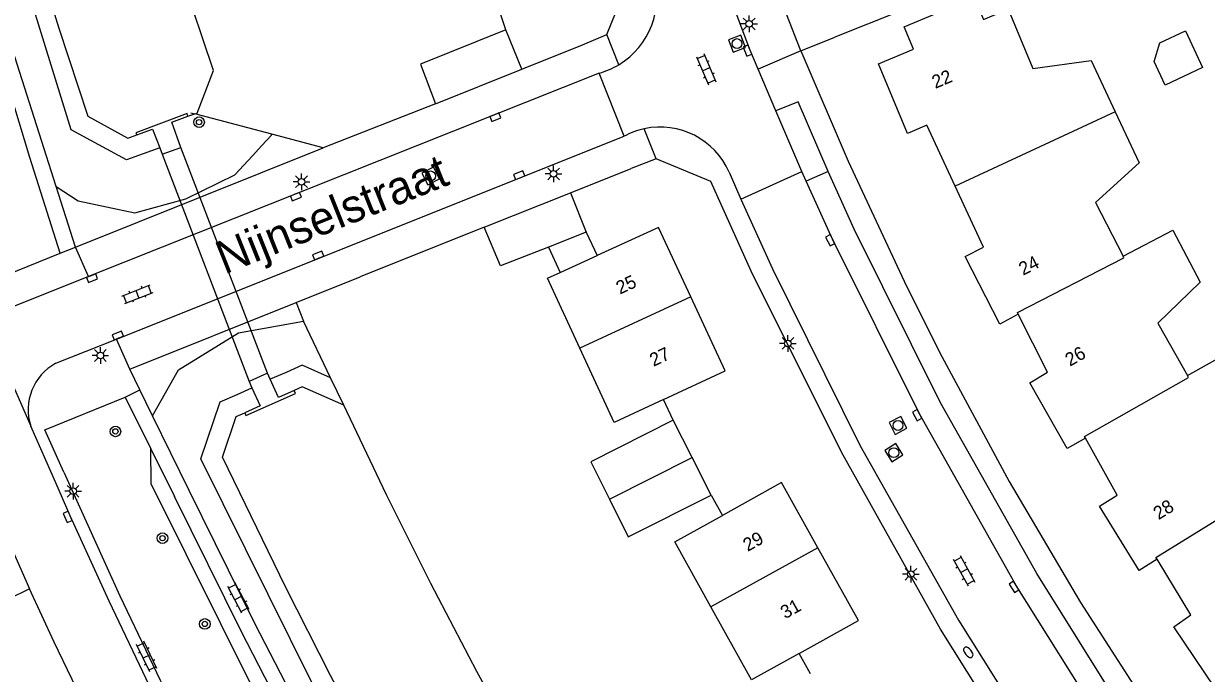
# Model space of a CAD drawing. Extents: x 124000 to 128010, y 398999 to 403000.
# Drawn here: x 127655.9 to 127745, y 399575.3 to 399624.3 of the extents above; entities that cross this region are included whole.
import ezdxf

# ---------------------------------------------------------------- set-up
doc = ezdxf.new("R2010")
doc.units = 0
for name, color, linetype in [('gg-afsc-hekwerk', 7, 'Continuous'), ('gg-afsc-muur', 7, 'Continuous'), ('gg-anno-huisnummerreeks BGT', 7, 'Continuous'), ('gg-anno-openbare ruimte label', 7, 'Continuous'), ('gg-bbg-bijgebouw', 7, 'Continuous'), ('gg-bbg-gedigitaliseerde bijgebouw', 7, 'Continuous'), ('gg-bbg-hoofdgebouw', 7, 'Continuous'), ('gg-bbg-luifel en loopbrug', 7, 'Continuous'), ('gg-bbg-tussenscheiding', 7, 'Continuous'), ('gg-knt-BGT kruinlijn', 7, 'Continuous'), ('gg-knt-verharding', 7, 'Continuous'), ('gg-knt-verharding nz', 7, 'Continuous'), ('gg-kntw-beschoeiing', 7, 'Continuous'), ('gg-kwrk-duiker nz vlak', 7, 'Continuous'), ('gg-kwrk-uitstroombak niveau min 01', 7, 'Continuous'), ('gt-grn-groengrens', 7, 'Continuous'), ('gt-grn-vlakafsluiter', 7, 'Continuous'), ('gt-grn-weggrens', 7, 'Continuous'), ('gt-symb-boom', 7, 'Continuous'), ('gt-symb-brandkraan', 7, 'Continuous'), ('gt-symb-klinker verharding', 7, 'Continuous'), ('gt-symb-kolk', 7, 'Continuous'), ('gt-symb-lichtmast', 7, 'Continuous'), ('gt-symb-rioolschacht', 7, 'Continuous')]:
    doc.layers.add(name, color=color, linetype=linetype)

# ---------------------------------------------------------------- blocks, each defined once
blk = doc.blocks.new('gt0-LMAST')
at = {"layer": 'gt-symb-lichtmast'}
for p, q in [((-0.182, 0.173), (-0.447, 0.438)), ((-0.005, 0.246), (-0.005, 0.621)), ((0.172, 0.173), (0.437, 0.438)), ((-0.255, -0.004), (-0.63, -0.004)), ((-0.182, -0.181), (-0.447, -0.446)), ((-0.005, -0.254), (-0.005, -0.629)), ((0.437, -0.446), (0.172, -0.181)), ((0.245, -0.004), (0.62, -0.004))]:
    blk.add_line(p, q, dxfattribs=at)
blk.add_circle((-0.005, -0.004), 0.25, dxfattribs=at)
blk = doc.blocks.new('gt0-KOLK')
at = {"layer": 'gt-symb-kolk'}
blk.add_lwpolyline([(0, 0), (0.375, 0), (0.375, 0.4), (-0.375, 0.4), (-0.375, 0), (0, 0)], dxfattribs=at)
blk = doc.blocks.new('gt0-KL1')
at = {"layer": 'gt-symb-klinker verharding'}
for p, q in [((-1.15, 0.3), (1.15, 0.3)), ((-1, -0.3), (-1, 0.3)), ((-0.5, 0.3), (-0.5, 0.45)), ((0, -0.3), (0, 0.3)), ((0.5, 0.3), (0.5, 0.45)), ((1, -0.3), (1, 0.3)), ((-1.15, -0.3), (1.15, -0.3)), ((-0.5, -0.45), (-0.5, -0.3)), ((0.5, -0.45), (0.5, -0.3))]:
    blk.add_line(p, q, dxfattribs=at)
blk = doc.blocks.new('gt0-RS')
at = {"layer": 'gt-symb-rioolschacht'}
blk.add_lwpolyline([(-0.5, -0.5), (0.5, -0.5), (0.5, 0.5), (-0.5, 0.5)], close=True, dxfattribs=at)
blk.add_circle((0, 0), 0.375, dxfattribs=at)
blk = doc.blocks.new('gt0-BOOM')
at = {"layer": 'gt-symb-boom'}
for radius in [0.4, 0.2]:
    blk.add_circle((0, 0), radius, dxfattribs=at)
blk = doc.blocks.new('gt0-BR')
at = {"layer": 'gt-symb-brandkraan'}
for centre, radius, start, end in [((-0.244, 0), 0.206, 107.56694, 252.43307), ((0.599, -2.664), 3, 106.89205, 107.56694), ((0, -0.691), 0.938, 73.10799, 106.89205), ((-0.599, -2.664), 3, 72.43309, 73.10799), ((0.244, 0), 0.206, 287.56695, 72.43309), ((0.599, 2.664), 3, 252.43307, 253.10797), ((0, 0.691), 0.938, 253.10797, 286.89206), ((-0.599, 2.664), 3, 286.89206, 287.56695)]:
    blk.add_arc(centre, radius, start, end, dxfattribs=at)

msp = doc.modelspace()

# ---------------------------------------------------------------- linework, layer by layer
at = {"layer": 'gg-afsc-hekwerk'}
for p, q in [((127739.896, 399632.392), (127717.033, 399623.282)), ((127686.954, 399618.257), (127678.48, 399614.935)), ((127668.507, 399617.582), (127668.803, 399617.503)), ((127674.607, 399615.963), (127668.803, 399617.503)), ((127678.48, 399614.935), (127674.607, 399615.963)), ((127690.621, 399608.954), (127681.263, 399605.221))]:
    msp.add_line(p, q, dxfattribs=at)
at = {"layer": 'gg-afsc-muur'}
for p, q in [((127692.257, 399623.825), (127691.643, 399625.646)), ((127704.87, 399594.409), (127704.142, 399595.973)), ((127707.713, 399588.774), (127708.567, 399587.239)), ((127715.213, 399575.298), (127714.359, 399576.833))]:
    msp.add_line(p, q, dxfattribs=at)
at = {"layer": 'gg-bbg-bijgebouw'}
for p, q in [((127693.452, 399620.864), (127692.257, 399623.825)), ((127686.954, 399618.257), (127693.452, 399620.864)), ((127690.621, 399608.954), (127697.119, 399611.556)), ((127697.119, 399611.556), (127698.313, 399608.586)), ((127698.313, 399608.586), (127695.451, 399607.456)), ((127706.291, 399591.592), (127704.87, 399594.409)), ((127707.713, 399588.774), (127706.291, 399591.592))]:
    msp.add_line(p, q, dxfattribs=at)
for points in [[(127692.257, 399623.825), (127685.822, 399621.248), (127686.954, 399618.257)], [(127695.451, 399607.456), (127691.856, 399606.037), (127690.621, 399608.954)], [(127704.87, 399594.409), (127698.642, 399591.273), (127700.059, 399588.451)], [(127700.059, 399588.451), (127701.476, 399585.629), (127707.713, 399588.774)]]:
    msp.add_lwpolyline(points, dxfattribs=at)
at = {"layer": 'gg-bbg-gedigitaliseerde bijgebouw'}
msp.add_lwpolyline([(127741.935, 399619.672), (127741.112, 399621.438), (127741.551, 399622.85), (127743.476, 399623.746), (127744.759, 399620.987), (127741.935, 399619.672)], dxfattribs=at)
at = {"layer": 'gg-bbg-hoofdgebouw'}
msp.add_line((127696.336, 399605.556), (127699.13, 399606.831), dxfattribs=at)
for points in [[(127726.108, 399612.055), (127723.976, 399616.643), (127722.526, 399616.016), (127720.33, 399621.28), (127722.98, 399622.38), (127722.277, 399624.07), (127727.536, 399626.291), (127728.251, 399624.609), (127730.1, 399625.387), (127731.977, 399620.918), (127736.37, 399621.533), (127738.172, 399617.662)], [(127738.172, 399617.662), (127739.969, 399613.804), (127736.679, 399610.808), (127738.766, 399606.788)], [(127730.866, 399602.408), (127729.475, 399601.658), (127726.865, 399606.739), (127728.244, 399607.458), (127726.108, 399612.055)], [(127706.189, 399603.708), (127703.753, 399608.94), (127699.13, 399606.831)], [(127738.766, 399606.788), (127742.528, 399608.742), (127744.57, 399604.814), (127741.386, 399601.726), (127743.617, 399597.774)], [(127697.821, 399599.842), (127695.377, 399605.119), (127696.336, 399605.556)], [(127704.142, 399595.973), (127708.785, 399598.13), (127706.189, 399603.708)], [(127735.931, 399593.057), (127734.559, 399592.273), (127731.74, 399597.237), (127733.072, 399598.021), (127730.866, 399602.408)], [(127704.142, 399595.973), (127700.415, 399594.241), (127697.821, 399599.842)], [(127743.617, 399597.774), (127747.341, 399599.871), (127749.51, 399596.008), (127746.449, 399592.796), (127748.838, 399588.937)], [(127741.325, 399583.933), (127739.985, 399583.097), (127736.986, 399587.934), (127738.317, 399588.756), (127735.931, 399593.057)], [(127715.766, 399584.797), (127713.027, 399589.72), (127708.567, 399587.239)], [(127707.705, 399580.342), (127704.979, 399585.242), (127708.567, 399587.239)], [(127714.359, 399576.833), (127718.817, 399579.313), (127715.766, 399584.797)], [(127747.072, 399575.022), (127745.766, 399574.132), (127742.584, 399578.852), (127743.87, 399579.734), (127741.325, 399583.933)], [(127714.359, 399576.833), (127710.769, 399574.835), (127707.705, 399580.342)]]:
    msp.add_lwpolyline(points, dxfattribs=at)
at = {"layer": 'gg-bbg-luifel en loopbrug'}
for p, q in [((127698.313, 399608.586), (127699.13, 399606.831)), ((127695.451, 399607.456), (127696.336, 399605.556))]:
    msp.add_line(p, q, dxfattribs=at)
at = {"layer": 'gg-bbg-tussenscheiding'}
for p, q in [((127738.172, 399617.662), (127726.108, 399612.055)), ((127706.189, 399603.708), (127697.821, 399599.842)), ((127700.059, 399588.451), (127706.291, 399591.592)), ((127715.766, 399584.797), (127707.705, 399580.342))]:
    msp.add_line(p, q, dxfattribs=at)
for points in [[(127730.866, 399602.408), (127730.799, 399602.542), (127738.835, 399606.655), (127738.766, 399606.788)], [(127735.931, 399593.057), (127735.858, 399593.189), (127743.691, 399597.643), (127743.617, 399597.774)], [(127741.325, 399583.933), (127741.247, 399584.061), (127748.917, 399588.809), (127748.838, 399588.937)]]:
    msp.add_lwpolyline(points, dxfattribs=at)
at = {"layer": 'gg-knt-BGT kruinlijn'}
msp.add_line((127673.145, 399614.335), (127673.865, 399615.116), dxfattribs=at)
for points in [[(127673.865, 399615.116), (127674.584, 399615.898), (127674.607, 399615.963)], [(127658.354, 399612.014), (127660.004, 399610.956), (127664.293, 399610.052), (127668.131, 399611.098), (127671.82, 399612.896), (127673.145, 399614.335)], [(127665.626, 399594.753), (127667.574, 399598.219), (127672.096, 399601.007), (127677.005, 399601.872)], [(127785.981, 399448.362), (127784.001, 399448.449), (127780.479, 399449.618), (127772.553, 399455.833), (127756.281, 399469.1), (127743.883, 399480.009), (127732.425, 399491.179), (127723.065, 399501.42), (127712.889, 399513.094), (127703.425, 399524.97), (127694.219, 399537.742), (127685.74, 399551.077), (127678.645, 399563.225), (127665.507, 399589.611), (127665.499, 399592.25)]]:
    msp.add_lwpolyline(points, dxfattribs=at)
at = {"layer": 'gg-knt-verharding'}
for p, q in [((127658.354, 399612.014), (127654.52, 399624.074)), ((127698.028, 399622.711), (127699.87, 399623.485)), ((127714.469, 399622.26), (127717.033, 399623.282)), ((127693.452, 399620.864), (127698.028, 399622.711)), ((127699.283, 399620.567), (127660.797, 399605.233)), ((127701.153, 399615.812), (127699.283, 399620.567)), ((127712.587, 399617.725), (127711.261, 399620.881)), ((127714.551, 399613.147), (127712.587, 399617.725)), ((127662.9, 399600.527), (127701.153, 399615.812)), ((127659.801, 399607.462), (127678.48, 399614.935)), ((127703.572, 399614.113), (127701.684, 399613.39)), ((127697.119, 399611.556), (127701.684, 399613.39)), ((127709.952, 399611.081), (127714.551, 399613.147)), ((127714.878, 399612.425), (127714.551, 399613.147)), ((127716.553, 399613.164), (127714.878, 399612.425)), ((127659.801, 399607.462), (127658.354, 399612.014)), ((127654.648, 399605.38), (127658.656, 399606.996)), ((127660.797, 399605.233), (127654.578, 399602.755)), ((127676.438, 399603.287), (127681.263, 399605.221)), ((127663.911, 399598.265), (127676.438, 399603.287)), ((127658.328, 399598.7), (127662.9, 399600.527)), ((127664.673, 399596.705), (127663.911, 399598.265)), ((127665.626, 399594.753), (127664.673, 399596.705)), ((127663.558, 399596.161), (127665.499, 399592.25)), ((127668.378, 399589.118), (127665.626, 399594.753)), ((127658.327, 399589.681), (127656.435, 399593.968)), ((127665.499, 399592.25), (127667.281, 399588.659))]:
    msp.add_line(p, q, dxfattribs=at)
for points in [[(127699.87, 399623.485), (127701.587, 399627.777), (127699.915, 399632.509), (127695.904, 399644.985), (127692.681, 399656.906), (127689.994, 399668.567), (127687.451, 399682.737), (127685.709, 399696.18), (127684.521, 399710.086), (127684.128, 399720.624), (127684.074, 399729.258), (127684.099, 399733.446)], [(127711.261, 399620.881), (127710.646, 399622.345), (127708.929, 399626.922)], [(127658.656, 399606.996), (127656.372, 399614.211), (127653.446, 399623.788)], [(127714.469, 399622.26), (127718.045, 399613.938), (127722.439, 399604.504), (127725.106, 399599.205), (127730.184, 399589.79), (127735.561, 399580.666), (127741.417, 399571.58), (127747.929, 399562.324), (127756.159, 399551.663), (127761.508, 399545.196), (127768.749, 399537.075), (127776.316, 399529.264), (127784.22, 399521.7), (127792.284, 399514.496), (127800.805, 399507.548), (127810.914, 399500), (127815.202, 399496.963), (127817.485, 399497.869)], [(127794.142, 399500), (127793.68, 399500.345), (127783.9, 399508.467), (127773.296, 399518.143), (127764.047, 399527.391), (127755.522, 399536.693), (127751.811, 399540.997), (127747.706, 399546.073), (127739.321, 399557), (127731.758, 399567.895), (127725.011, 399578.67), (127717.543, 399592.005), (127710.738, 399605.641), (127707.702, 399612.398), (127703.572, 399614.113)], [(127754.192, 399551.427), (127753.344, 399552.452), (127746.198, 399561.806), (127738.695, 399572.564), (127732.273, 399582.849), (127724.989, 399595.76), (127718.504, 399608.812), (127716.553, 399613.164)], [(127709.952, 399611.081), (127712.347, 399605.811), (127718.937, 399592.536), (127726.356, 399579.352), (127732.989, 399568.771), (127740.635, 399557.79), (127748.878, 399547.044)], [(127658.922, 399590.507), (127657.497, 399593.687), (127663.558, 399596.161)], [(127658.922, 399590.507), (127663.153, 399581.173), (127666.182, 399574.813), (127668.949, 399569.295), (127671.82, 399563.83), (127674.589, 399558.81), (127677.453, 399553.843), (127680.644, 399548.505), (127683.923, 399543.22), (127686.907, 399538.61), (127689.972, 399534.054), (127692.796, 399529.996), (127695.693, 399525.99), (127699.64, 399520.703), (127703.667, 399515.477), (127707.587, 399510.557), (127711.602, 399505.715), (127716.586, 399500), (127720.228, 399495.993), (127725.053, 399490.889)], [(127690.249, 399532.098), (127686.177, 399538.106), (127683.165, 399542.761), (127679.875, 399548.053), (127676.673, 399553.399), (127673.791, 399558.394), (127671.005, 399563.444), (127668.141, 399568.894), (127665.383, 399574.398), (127662.352, 399580.784), (127659.399, 399587.206), (127658.327, 399589.681)], [(127727.837, 399500), (127719.485, 399509.304), (127708.125, 399523.139), (127700.864, 399532.987), (127688.622, 399551.401), (127679.108, 399567.914), (127673.324, 399579.08), (127668.378, 399589.118)], [(127726.211, 399500), (127718.601, 399508.489), (127707.221, 399522.392), (127699.931, 399532.238), (127687.62, 399550.748), (127678.03, 399567.397), (127672.32, 399578.472), (127667.281, 399588.659)], [(127656.349, 399581.705), (127654.701, 399580.904), (127651.959, 399587.146), (127653.583, 399587.931)], [(127660.566, 399572.778), (127658.213, 399577.683), (127656.349, 399581.705)]]:
    msp.add_lwpolyline(points, dxfattribs=at)
msp.add_arc((127660.201, 399595.206), 3.964, 118.19107, 198.20193, dxfattribs=at)
at = {"layer": 'gg-knt-verharding nz'}
for p, q in [((127714.287, 399618.403), (127712.587, 399617.725)), ((127716.553, 399613.164), (127714.287, 399618.403)), ((127709.081, 399613.1), (127709.952, 399611.081)), ((127653.583, 399587.931), (127656.349, 399581.705))]:
    msp.add_line(p, q, dxfattribs=at)
msp.add_lwpolyline([(127752.785, 399550.266), (127744.745, 399560.773), (127737.279, 399571.499), (127730.714, 399581.954), (127723.421, 399594.885), (127716.871, 399608.061), (127714.878, 399612.425)], dxfattribs=at)
for centre, radius, start, end in [((127697.726, 399626.249), 5.89, 301.1174, 17.74481), ((127697.737, 399626.214), 5.854, 285.30907, 301.19967), ((127703.878, 399610.819), 5.688, 102.19028, 118.62488), ((127703.875, 399610.826), 5.681, 23.59979, 102.17316)]:
    msp.add_arc(centre, radius, start, end, dxfattribs=at)
at = {"layer": 'gg-kntw-beschoeiing'}
for p, q in [((127668.973, 399617.561), (127670.218, 399620.768)), ((127668.285, 399617.327), (127668.803, 399617.503)), ((127668.803, 399617.503), (127668.973, 399617.561))]:
    msp.add_line(p, q, dxfattribs=at)
for points in [[(127642.558, 399712.04), (127642.705, 399708.292), (127642.903, 399704.546), (127643.153, 399700.803), (127643.456, 399697.064), (127643.813, 399693.344), (127644.227, 399689.63), (127645.182, 399682.217), (127646.296, 399674.807), (127647.548, 399667.42), (127648.87, 399660.061), (127649.584, 399656.392), (127650.379, 399652.739), (127651.256, 399649.102), (127652.214, 399645.485), (127654.235, 399638.281), (127656.345, 399631.11), (127658.554, 399623.97), (127660.733, 399617.316), (127663.768, 399615.67), (127664.443, 399615.917)], [(127670.218, 399620.768), (127667.837, 399627.868), (127665.586, 399635.01), (127663.444, 399642.183), (127662.427, 399645.785), (127661.479, 399649.406), (127660.597, 399653.039), (127659.778, 399656.686), (127658.279, 399664.011), (127657.591, 399667.688), (127656.954, 399671.375), (127655.783, 399678.766)], [(127680.029, 399595.534), (127676.9, 399596.918), (127676.291, 399596.641)], [(127746.134, 399500), (127742.904, 399503.292), (127737.765, 399508.72), (127732.729, 399514.266), (127727.818, 399519.923), (127723.056, 399525.668), (127718.434, 399531.526), (127713.955, 399537.519), (127709.617, 399543.616), (127705.406, 399549.8), (127701.336, 399556.078), (127697.424, 399562.448), (127693.663, 399568.908), (127690.06, 399575.465), (127686.597, 399582.096), (127683.25, 399588.784), (127680.029, 399595.534)], [(127697.608, 399543.49), (127693.889, 399549.194), (127689.944, 399555.567), (127686.149, 399562.03), (127684.317, 399565.288), (127682.529, 399568.571), (127679.039, 399575.182), (127675.636, 399581.853), (127670.884, 399591.625), (127671.912, 399594.694), (127672.568, 399594.974)]]:
    msp.add_lwpolyline(points, dxfattribs=at)
at = {"layer": 'gg-kwrk-duiker nz vlak'}
for p, q in [((127674.273, 399597.968), (127667.746, 399614.976)), ((127666.339, 399614.471), (127672.906, 399597.323))]:
    msp.add_line(p, q, dxfattribs=at)
at = {"layer": 'gg-kwrk-uitstroombak niveau min 01'}
for p, q in [((127666.158, 399614.947), (127666.339, 399614.471)), ((127666.339, 399614.471), (127667.746, 399614.976)), ((127674.273, 399597.968), (127672.906, 399597.323)), ((127672.906, 399597.323), (127673.111, 399596.863)), ((127674.49, 399597.494), (127674.273, 399597.968))]:
    msp.add_line(p, q, dxfattribs=at)
for points in [[(127668.285, 399617.327), (127668.223, 399617.524), (127664.365, 399616.073), (127664.443, 399615.917)], [(127667.746, 399614.976), (127667.065, 399616.873), (127668.285, 399617.327)], [(127664.443, 399615.917), (127665.628, 399616.342), (127666.158, 399614.947)], [(127676.291, 399596.641), (127675.114, 399596.13), (127674.49, 399597.494)], [(127673.111, 399596.863), (127673.722, 399595.493), (127672.568, 399594.974)], [(127672.568, 399594.974), (127672.639, 399594.761), (127676.404, 399596.414), (127676.291, 399596.641)]]:
    msp.add_lwpolyline(points, dxfattribs=at)
at = {"layer": 'gt-grn-groengrens'}
msp.add_line((127676.438, 399603.287), (127677.005, 399601.872), dxfattribs=at)
for points in [[(127666.158, 399614.947), (127663.648, 399614.029), (127659.481, 399616.288), (127652.799, 399637.847), (127649.801, 399648.738), (127648.115, 399656.088), (127646.07, 399667.164), (127643.695, 399682.016), (127641.961, 399696.934), (127641.207, 399708.206), (127641.009, 399713.243)], [(127679.037, 399597.613), (127676.892, 399598.562), (127675.694, 399598.017), (127674.49, 399597.494)], [(127696.349, 399542.678), (127688.663, 399554.787), (127683.006, 399564.559), (127677.699, 399574.507), (127669.265, 399591.513), (127670.704, 399595.809), (127671.992, 399596.36), (127673.111, 399596.863)]]:
    msp.add_lwpolyline(points, dxfattribs=at)
at = {"layer": 'gt-grn-vlakafsluiter'}
for p, q in [((127679.037, 399597.613), (127677.005, 399601.872)), ((127680.029, 399595.534), (127679.037, 399597.613))]:
    msp.add_line(p, q, dxfattribs=at)
at = {"layer": 'gt-grn-weggrens'}
for p, q in [((127714.469, 399622.26), (127713.389, 399625.016)), ((127700.77, 399621.206), (127699.87, 399623.485)), ((127714.469, 399622.26), (127711.261, 399620.881)), ((127703.572, 399614.113), (127702.677, 399616.379)), ((127658.656, 399606.996), (127659.801, 399607.462)), ((127660.797, 399605.233), (127659.801, 399607.462)), ((127663.911, 399598.265), (127662.9, 399600.527)), ((127663.558, 399596.161), (127664.673, 399596.705))]:
    msp.add_line(p, q, dxfattribs=at)
msp.add_lwpolyline([(127650.505, 399603.188), (127653.269, 399601.142), (127656.435, 399593.968)], dxfattribs=at)

# ---------------------------------------------------------------- block references
at = {"layer": 'gt-symb-boom'}
for p in [(127669.128, 399616.876), (127662.821, 399593.567), (127666.369, 399585.525), (127669.563, 399579.057)]:
    msp.add_blockref('gt0-BOOM', p, dxfattribs=at)
at = {"layer": 'gt-symb-brandkraan', "rotation": -50.311732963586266}
msp.add_blockref('gt0-BR', (127727.101, 399576.916), dxfattribs=at)
at = {"layer": 'gt-symb-klinker verharding'}
for p, rotation in [((127707.351, 399620.863), -66.66595872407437), ((127664.482, 399603.909), 21.35437736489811), ((127726.789, 399583.071), -61.128982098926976), ((127672.087, 399581.015), 117.89727102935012), ((127665.181, 399576.604), 115.59142414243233)]:
    msp.add_blockref('gt0-KL1', p, dxfattribs=dict(at, rotation=rotation))
at = {"layer": 'gt-symb-kolk'}
for p, rotation in [((127710.646, 399622.345), 112.76972663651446), ((127691.381, 399617.43), -158.3369601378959), ((127693.321, 399612.689), 21.716290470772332), ((127676.353, 399611.446), -158.2837095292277), ((127716.871, 399608.061), 116.43687291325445), ((127678.17, 399606.646), 21.769501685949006), ((127660.984, 399605.299), -158.23049831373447), ((127663.085, 399600.614), 21.897150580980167), ((127723.421, 399594.885), 119.41081962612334), ((127659.399, 399587.206), 113.82289949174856), ((127730.714, 399581.954), 122.1328958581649)]:
    msp.add_blockref('gt0-KOLK', p, dxfattribs=dict(at, rotation=rotation))
at = {"layer": 'gt-symb-lichtmast'}
for p in [(127710.59, 399624.286), (127695.847, 399612.98), (127676.85, 399612.387), (127713.514, 399600.204), (127661.69, 399599.294), (127659.636, 399589.062), (127722.781, 399582.809)]:
    msp.add_blockref('gt0-LMAST', p, dxfattribs=at)
at = {"layer": 'gt-symb-rioolschacht'}
for p, rotation in [((127709.671, 399622.794), 21.15264520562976), ((127686.58, 399612.821), -62.743128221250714), ((127721.805, 399594.018), 27.07775140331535), ((127721.489, 399591.966), 32.13289585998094)]:
    msp.add_blockref('gt0-RS', p, dxfattribs=dict(at, rotation=rotation))

# ---------------------------------------------------------------- texts
at = {"layer": 'gg-anno-huisnummerreeks BGT'}
for s, rotation, p in [('22', 22.6, (127724.614, 399619.381)), ('24', 27.2, (127731.231, 399605.291)), ('25', 25, (127700.844, 399603.872)), ('27', 25, (127703.377, 399598.431)), ('26', 29.6, (127734.763, 399598.44)), ('28', 31.8, (127741.438, 399586.87)), ('29', 29.1, (127710.474, 399584.483)), ('31', 29.1, (127713.299, 399579.405))]:
    msp.add_text(s, height=1, rotation=rotation, dxfattribs=at).set_placement(p)
at = {"layer": 'gg-anno-openbare ruimte label'}
msp.add_text('Nijnselstraat', height=2.5, rotation=21.8, dxfattribs=at).set_placement((127671.039, 399605.378))

doc.saveas('drawing.dxf')
